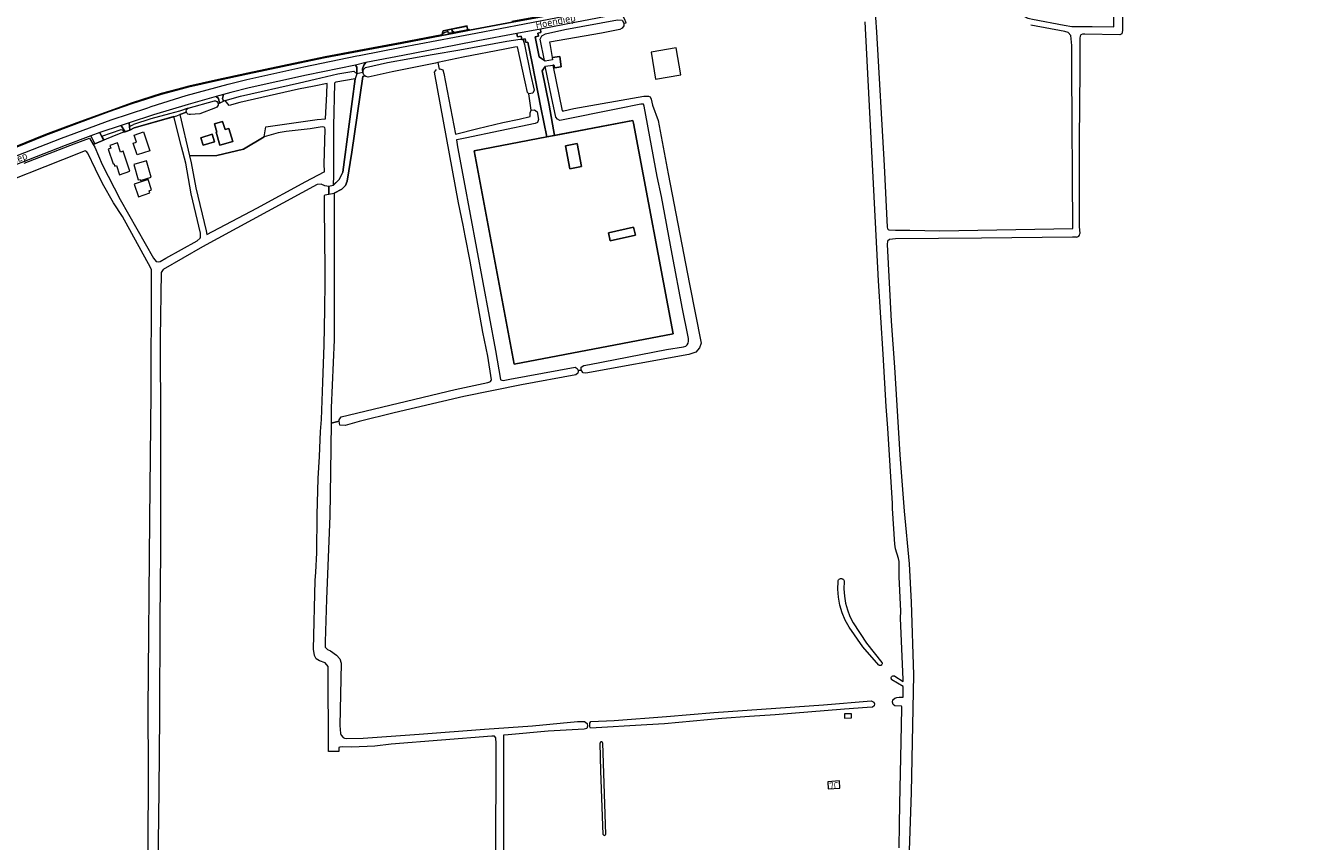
# Model space of a CAD drawing. Header units: metres. Extents: x 209813 to 223847, y 571801 to 587119.
# Tile 661 of 746: x 217179 to 217940, y 584737 to 585218. Entities that reach past the tile are written whole.
import ezdxf
from ezdxf.enums import TextEntityAlignment as Align

# ---------------------------------------------------------------- set-up
doc = ezdxf.new("R2010")
doc.units = ezdxf.units.M
for name, color, linetype, lineweight in [('B-RO-GK-KADEMUUR-GV', 8, 'Continuous', 0), ('B-RO-GR-GRAS-GV', 8, 'Continuous', 0), ('B-RO-GR-GROENVOORZIENING-GV', 8, 'Continuous', 0), ('B-RO-GW-TALUD_KRUIN-G', 8, 'Continuous', 0), ('B-RO-IE-TERREINAFSCHEIDING_KUNSTMATIG_MUUR-GV', 8, 'Continuous', 0), ('B-RO-OG-BEBOUWING-GV', 8, 'Continuous', 0), ('B-RO-OG-BEBOUWING-T18', 8, 'Continuous', 0), ('B-RO-OG-TERREIN_ERF-GV', 8, 'Continuous', 0), ('B-RO-OG-TOPOGRAFIE-T18', 8, 'Continuous', 0), ('B-RO-OG-WATER_GREPPEL-GV', 8, 'Continuous', 0), ('B-RO-OG-WEG-GV', 8, 'Continuous', 0), ('B-RO-VH-VERHARDING_HALFVERHARDING-GV', 8, 'Continuous', 0), ('B-RO-VH-VERHARDING_PUIN-GV', 8, 'Continuous', 0), ('B-RO-VH-VERHARDING_STRAATBAKSTEEN-GV', 8, 'Continuous', 0)]:
    doc.layers.add(name, color=color, linetype=linetype, lineweight=lineweight)
doc.styles.add('NLCS-ISO-M200-T18', font='txt', dxfattribs={"height": 0.36})

msp = doc.modelspace()

# ---------------------------------------------------------------- linework, layer by layer
at = {"layer": 'B-RO-GK-KADEMUUR-GV', "flags": 128}
msp.add_lwpolyline([(217440.402, 585215.473), (217439.893, 585217.8), (217425.712, 585214.921), (217424.928, 585212.46), (217425.787, 585214.835), (217439.817, 585217.683)], close=True, dxfattribs=at)
at = {"layer": 'B-RO-GR-GRAS-GV', "flags": 128}
for points in [[(217940.16, 585286.153), (217879.177, 585275.264), (217831.812, 585266.444), (217826.183, 585265.773), (217825.928, 585265.658), (217825.689, 585265.109), (217826.413, 585259.437), (217826.583, 585255.231), (217826.996, 585215.197), (217826.599, 585213.08), (217825.408, 585212.551), (217804.764, 585212.937), (217803.256, 585212.899), (217802.407, 585212.582), (217801.857, 585211.759), (217801.766, 585210.656), (217801.766, 585191.923), (217801.312, 585150.442), (217801.444, 585099.51), (217801.695, 585095.234)], [(217680.458, 585231.524), (217681.607, 585214.232), (217686.156, 585135.41), (217688.014, 585099.108), (217688.192, 585098.217), (217688.424, 585097.802), (217688.656, 585097.62), (217688.915, 585097.534), (217692.944, 585097.185), (217701.282, 585097.3), (217719.039, 585096.858), (217797.601, 585098.164), (217797.066, 585191.924), (217797.012, 585206.232), (217796.694, 585210.254), (217796.377, 585212.265), (217794.895, 585213.958), (217792.99, 585214.487), (217772.776, 585218.297)], [(217477.761, 585167.998), (217479.79, 585168.305), (217481.222, 585167.199), (217481.997, 585162.536), (217481.496, 585160.733), (217480.064, 585160.255), (217438.764, 585151.517), (217433.923, 585150.644), (217433.712, 585150.579), (217434.289, 585146.462), (217438.016, 585126.534), (217456.609, 585026.206), (217459.615, 585009.147), (217459.807, 585008.907), (217460.422, 585008.638), (217461.255, 585008.553), (217465.115, 585009.343), (217503.712, 585016.423), (217504.928, 585015.65), (217505.385, 585014.903), (217505.452, 585014.36), (217507.399, 585014.709), (217507.308, 585014.961), (217507.308, 585016.406), (217508.814, 585017.454), (217512.292, 585018.036), (217557.733, 585026.766), (217567.688, 585028.345), (217569.085, 585028.845), (217569.816, 585029.509), (217570.443, 585030.64), (217570.621, 585031.707), (217570.657, 585033.302), (217570.309, 585035.288), (217567.126, 585050.764), (217561.033, 585083.004), (217554.719, 585117.11), (217552.251, 585129.024), (217544.548, 585170.49), (217544.108, 585171.634), (217543.665, 585171.725), (217542.469, 585171.629), (217528.908, 585168.813), (217494.678, 585162.06), (217493.381, 585162.785), (217492.313, 585164.05), (217489.817, 585175.976), (217486.084, 585194.067), (217484.28, 585191.392), (217488.436, 585171.086), (217491.566, 585153.164), (217537.884, 585162.049), (217538.269, 585160.428), (217561.619, 585035.998), (217467.668, 585018.202), (217444.055, 585144.05), (217486.947, 585152.278), (217483.47, 585169.708), (217478.383, 585195.789), (217475.767, 585208.279), (217474.68, 585208.034), (217474.126, 585210.149), (217472.191, 585209.838), (217473.046, 585209.575), (217473.811, 585206.841), (217477.305, 585189.354), (217479.476, 585179.807), (217478.729, 585178.07), (217476.431, 585177.638)], [(217422.653, 585196.139), (217421.348, 585195.852), (217395.616, 585190.762), (217381.462, 585187.616), (217380.06, 585187.992), (217379.595, 585188.368), (217378.374, 585187.919), (217371.838, 585143.35), (217369.16, 585126.197), (217368.035, 585123.624), (217365.892, 585121.427), (217361.35, 585119.125), (217361.499, 585032.516), (217359.72, 584992.44), (217359.61, 584983.303), (217364.462, 584984.423), (217364.341, 584985.375), (217365.479, 584987.023), (217432.936, 585003.187), (217452.104, 585007.248), (217453.394, 585007.682), (217453.842, 585007.991), (217454.199, 585008.441), (217454.304, 585008.926), (217452.151, 585022.891), (217449.285, 585037.015), (217441.769, 585078.958), (217438.79, 585093.929), (217437.68, 585100.112), (217434.9, 585113.307), (217420.659, 585190.515), (217421.77, 585192.005)], [(217251.645, 584730.053), (217251.857, 584779.477), (217251.645, 584813.979), (217252.492, 584926.48), (217253.339, 585000.987), (217253.55, 585066.815), (217253.548, 585073.903), (217253.024, 585075.171), (217236.423, 585105.286), (217231.121, 585113.316), (217224.717, 585124.862), (217220.443, 585133.254), (217215.939, 585142.619), (217215.157, 585143.66), (217214.774, 585143.924), (217214.388, 585143.997), (217213.854, 585143.894), (217211.424, 585142.892), (217190.663, 585134.554), (217170.763, 585126.715)], [(217456.993, 584722.511), (217457.099, 584794.161), (217456.993, 584797.653), (217456.147, 584798.5), (217454.559, 584798.606), (217395.026, 584793.88), (217385.39, 584792.701), (217371.764, 584792.166), (217366.356, 584792.298), (217364.809, 584792.14), (217364.121, 584791.862), (217364.121, 584789.532), (217358.034, 584789.532), (217357.825, 584839.771), (217356.105, 584841.888), (217352.798, 584843.078), (217350.814, 584844.137), (217349.888, 584846.253), (217349.226, 584849.825), (217350.227, 584890.361), (217350.644, 584895.418), (217351.107, 584906.795), (217351.438, 584929.219), (217352.033, 584950.584), (217352.76, 584963.747), (217353.29, 584978.365), (217353.885, 584985.509), (217354.745, 585007.601), (217355.472, 585029.364), (217355.869, 585050.464), (217356.134, 585066.471), (217355.935, 585099.743), (217355.747, 585103.113), (217355.747, 585117.639), (217356.025, 585118.155), (217357.167, 585118.225), (217358.273, 585118.463), (217358.192, 585123.022), (217355.891, 585123.436), (217353.775, 585124.389), (217351.446, 585124.283), (217283.713, 585087.453), (217260.535, 585074.118), (217259.371, 585072.319), (217258.736, 585033.795), (217258.948, 584981.196), (217258.842, 584935.582), (217258.842, 584907.536), (217258.419, 584867.637), (217258.207, 584810.487), (217257.889, 584766.671), (217257.254, 584720.528)], [(217799.697, 585093.117), (217797.487, 585093.118), (217743.633, 585092.498), (217692.984, 585092.165), (217689.412, 585091.768), (217688.221, 585090.842), (217687.957, 585088.858), (217690.343, 585043.599), (217692.315, 585016.47), (217695.394, 584964.641), (217698.097, 584931.465), (217700.913, 584900.305), (217702.12, 584877.585), (217703.442, 584834.849), (217702.17, 584765.234), (217701.046, 584731.076)]]:
    msp.add_lwpolyline(points, dxfattribs=at)
for points in [[(217821.482, 585241.361), (217821.34, 585255.144), (217821.174, 585259.224), (217803.96, 585258.565), (217804.465, 585242.679), (217789.201, 585241.615), (217788.869, 585243.192), (217780.367, 585242.335), (217782.521, 585228.331), (217772.428, 585226.778), (217770.664, 585238.242), (217760.479, 585235.841), (217761.436, 585230.42), (217769.099, 585223.448), (217769.582, 585223.114), (217770.25, 585222.743), (217770.968, 585222.446), (217771.958, 585222.161), (217773.895, 585221.773), (217792.48, 585218.228), (217797.069, 585217.401), (217809.013, 585217.509), (217821.875, 585217.275), (217821.577, 585236.706)], [(217431.086, 585215.017), (217432.23, 585213.964), (217440.304, 585215.455), (217439.817, 585217.683), (217430.899, 585215.873)], [(217428.642, 585214.57), (217428.476, 585215.381), (217425.787, 585214.835), (217425.039, 585212.479), (217426.047, 585213.604), (217427.14, 585214.225)], [(217477.761, 585167.998), (217476.431, 585177.638), (217475.626, 585178.435), (217474.262, 585184.916), (217469.694, 585205.553), (217468.039, 585205.361), (217462.279, 585204.143), (217437.598, 585199.43), (217422.653, 585196.139), (217423.361, 585192.324), (217423.758, 585192.403), (217425.589, 585191.812), (217426.236, 585189.715), (217433.07, 585153.981), (217446.225, 585157.225), (217460.95, 585160.878), (217470.715, 585162.784), (217477.195, 585164.269), (217477.114, 585166.47)], [(217373.789, 585186.5), (217362.333, 585184.553), (217361.977, 585184.368), (217361.721, 585184.085), (217361.626, 585183.844), (217360.956, 585158.732), (217360.956, 585129.52), (217360.859, 585123.793), (217364.446, 585127.216), (217366.535, 585131.397), (217370.338, 585159.751)], [(217286.329, 585094.696), (217315.822, 585110.301), (217344.729, 585125.968), (217355.476, 585131.628), (217355.68, 585131.779), (217355.762, 585132.086), (217355.546, 585136.266), (217356.182, 585156.821), (217355.904, 585157.747), (217355.49, 585158.097), (217354.394, 585158.206), (217347.308, 585157.002), (217333.121, 585155.414), (217328.27, 585154.691), (217320.112, 585152.399), (217307.903, 585144.99), (217292.243, 585141.288), (217275.983, 585141.091), (217276.927, 585136.995), (217279.764, 585122.182), (217285.914, 585096.768)]]:
    msp.add_lwpolyline(points, close=True, dxfattribs=at)
at = {"layer": 'B-RO-GR-GRAS-GV'}
msp.add_arc((217799.699, 585095.115), 1.998, 269.93641, 0.963411, dxfattribs=at)
at = {"layer": 'B-RO-GR-GROENVOORZIENING-GV', "flags": 128}
msp.add_lwpolyline([(217432.23, 585213.964), (217431.086, 585215.017), (217431.234, 585213.789), (217428.89, 585213.468), (217428.642, 585214.57), (217427.14, 585214.225), (217426.047, 585213.604), (217425.039, 585212.479), (217425.086, 585212.085), (217432.302, 585213.571)], close=True, dxfattribs=at)
at = {"layer": 'B-RO-GW-TALUD_KRUIN-G', "flags": 128}
msp.add_lwpolyline([(217425.086, 585212.085), (217432.302, 585213.571)], dxfattribs=at)
at = {"layer": 'B-RO-IE-TERREINAFSCHEIDING_KUNSTMATIG_MUUR-GV', "flags": 128}
for points in [[(217441.331, 585215.645), (217432.23, 585213.964), (217432.302, 585213.571), (217441.404, 585215.252), (217466.518, 585219.973), (217541.102, 585233.821), (217568.046, 585238.866), (217601.585, 585245.211), (217633.104, 585251.051), (217633.061, 585251.45), (217601.511, 585245.604), (217567.972, 585239.258), (217541.028, 585234.214), (217466.445, 585220.366)], [(217173.295, 585146.094), (217191.202, 585153.3), (217209.542, 585160.161), (217228.662, 585167.215), (217242.185, 585172.033), (217259.474, 585177.498), (217269.151, 585180.158), (217275.623, 585181.827), (217291.426, 585185.398), (217310.474, 585189.582), (217341.173, 585195.978), (217356.115, 585199.125), (217376.135, 585202.945), (217401.52, 585207.622), (217425.086, 585212.085), (217425.039, 585212.479), (217401.432, 585208.012), (217376.062, 585203.338), (217356.037, 585199.517), (217341.091, 585196.37), (217310.39, 585189.973), (217291.339, 585185.789), (217275.529, 585182.215), (217269.048, 585180.544), (217259.354, 585177.88), (217242.058, 585172.412), (217228.526, 585167.591), (217209.403, 585160.536), (217191.057, 585153.672), (217173.144, 585146.464)], [(217428.987, 585213.49), (217428.476, 585215.381)]]:
    msp.add_lwpolyline(points, dxfattribs=at)
msp.add_lwpolyline([(217431.086, 585215.017), (217430.801, 585215.853), (217431.332, 585213.809)], close=True, dxfattribs=at)
at = {"layer": 'B-RO-OG-BEBOUWING-GV', "flags": 128}
for points in [[(217548.573, 585202.334), (217551.267, 585186.467), (217566.136, 585188.992), (217563.442, 585204.859)], [(217290.77, 585159.955), (217292.2, 585155.185), (217291.721, 585155.041), (217294.013, 585147.397), (217301.561, 585149.66), (217299.27, 585157.304), (217296.99, 585156.62), (217295.559, 585161.391)], [(217228.012, 585145.131), (217230.89, 585136.421), (217231.365, 585136.578), (217231.879, 585135.021), (217232.924, 585135.366), (217234.743, 585129.859), (217240.734, 585132.174), (217236.873, 585143.865), (217235.221, 585143.319), (217233.415, 585148.785), (217228.992, 585147.324), (217229.548, 585145.639)], [(217290.806, 585149.393), (217289.49, 585153.847), (217282.74, 585151.854), (217284.056, 585147.399)], [(217498.012, 585147.016), (217500.674, 585133.495), (217507.565, 585134.852), (217504.903, 585148.373)], [(217243.176, 585136.059), (217245.79, 585126.935), (217246.833, 585127.234), (217247.005, 585126.633), (217253.445, 585128.478), (217250.659, 585138.203)], [(217243.393, 585124.446), (217245.875, 585117), (217252.618, 585119.247), (217252.19, 585120.532), (217253.659, 585121.022), (217251.606, 585127.183)], [(217523.428, 585095.678), (217524.46, 585091.021), (217539.288, 585094.308), (217538.256, 585098.965)], [(217662.791, 584811.677), (217662.868, 584809.181), (217667.005, 584809.309), (217666.928, 584811.805)], [(217652.854, 584771.691), (217653.146, 584767.403), (217660.043, 584767.873), (217659.751, 584772.161)]]:
    msp.add_lwpolyline(points, close=True, dxfattribs=at)
at = {"layer": 'B-RO-OG-TERREIN_ERF-GV', "flags": 128}
for points in [[(217532.486, 585219.368), (217532.541, 585217.783), (217531.55, 585216.543), (217530.136, 585215.749), (217519.294, 585213.641), (217488.661, 585208.319), (217488.737, 585207.377), (217490.076, 585199.215), (217494.697, 585199.701), (217495.528, 585193.621), (217491.637, 585193.135), (217491.312, 585194.432), (217491.13, 585194.594), (217490.46, 585194.576), (217496.124, 585167.749), (217497.094, 585167.761), (217502.987, 585169.122), (217544.371, 585176.404), (217547.03, 585176.27), (217547.981, 585176.028), (217548.628, 585174.507), (217549.415, 585171.077), (217552.826, 585162.046), (217558.643, 585130.556), (217571.283, 585065.406), (217578.109, 585030.506), (217577.253, 585027.863), (217575.08, 585025.172), (217570.854, 585023.782), (217510.128, 585012.902), (217508.434, 585013.059), (217507.652, 585014.006), (217507.399, 585014.709), (217505.452, 585014.36), (217505.536, 585013.668), (217505.304, 585012.932), (217504.193, 585011.849), (217472.104, 585005.895), (217438.024, 584999.155), (217396.815, 584989.408), (217376.124, 584984.278), (217367.939, 584982.023), (217364.751, 584982.154), (217364.462, 584984.423), (217359.61, 584983.303), (217359.263, 584954.438), (217358.931, 584928.594), (217356.919, 584879.36), (217356.161, 584854.179), (217356.133, 584851.018), (217357.498, 584849.665), (217359.367, 584848.958), (217362.872, 584846.31), (217364.762, 584844.215), (217365.602, 584841.612), (217364.687, 584804.878), (217365.191, 584800.074), (217365.49, 584799.203), (217366.707, 584797.751), (217367.576, 584797.461), (217368.858, 584797.154), (217378.644, 584797.359), (217411.606, 584799.655), (217450.112, 584802.737), (217478.599, 584804.702), (217505.207, 584807.223), (217509.341, 584807.157), (217510.913, 584806.028), (217511.076, 584804.429), (217510.704, 584803.168), (217509.074, 584802.713), (217487.847, 584801.459), (217464.169, 584799.412), (217461.39, 584799.184), (217461.39, 584722.455)], [(217695.159, 584732.616), (217695.214, 584746.366), (217695.374, 584758.427), (217696.342, 584795.211), (217696.697, 584815.039), (217696.622, 584815.877), (217696.409, 584816.242), (217692.52, 584816.474), (217691.444, 584817.289), (217691.073, 584818.551), (217691.343, 584820.071), (217692.467, 584820.922), (217693.681, 584821.397), (217695.154, 584821.579), (217697.348, 584821.526), (217697.376, 584827.918), (217690.803, 584831.875), (217690.623, 584832.085), (217690.49, 584832.327), (217690.408, 584832.59), (217690.38, 584832.865), (217690.408, 584833.14), (217690.552, 584833.527), (217690.71, 584833.753), (217691.024, 584834.022), (217691.272, 584834.144), (217691.54, 584834.213), (217691.815, 584834.226), (217692.22, 584834.143), (217692.468, 584834.021), (217697.388, 584830.801), (217697.393, 584831.93), (217695.783, 584868.231), (217696.081, 584872.357), (217695.083, 584892.58), (217695.036, 584901.604), (217694.771, 584903.42), (217692.827, 584909.05), (217692.451, 584911.834), (217691.036, 584932.94), (217691.135, 584935.813), (217688.356, 584980.302), (217687.303, 584993.257), (217685.662, 585024.156), (217682.93, 585067.383), (217675.06, 585220.188)], [(217274.17, 585166.831), (217270.343, 585165.572), (217275.983, 585141.091), (217292.243, 585141.288), (217307.903, 585144.99), (217320.112, 585152.399), (217320.998, 585158.233), (217351.337, 585162.544), (217356.292, 585162.927), (217357.093, 585177.706), (217357.308, 585183.93), (217349.656, 585182.196), (217340.451, 585180.391), (217305.664, 585172.67), (217299.532, 585170.872), (217297.104, 585173.781), (217292.867, 585171.877)], [(217291.374, 585169.512), (217282.106, 585166.005), (217276.556, 585165.566)], [(217518.963, 584778.109), (217518.563, 584794.439)], [(217519.94, 584794.554), (217521.645, 584740.559)], [(217520.342, 584740.441), (217518.963, 584778.109)]]:
    msp.add_lwpolyline(points, dxfattribs=at)
at = {"layer": 'B-RO-OG-TERREIN_ERF-GV'}
for points in [[(217292.867, 585171.877, -0.3794211), (217291.374, 585169.512)], [(217276.556, 585165.566, -0.3819857), (217274.17, 585166.831)]]:
    msp.add_lwpolyline(points, format="xyb", dxfattribs=at)
at = {"layer": 'B-RO-OG-TERREIN_ERF-GV', "flags": 128}
for points in [[(217235.158, 585115.29), (217254.753, 585080.783), (217256.28, 585078.77), (217257.413, 585078.539), (217258.684, 585078.794), (217261.968, 585080.668), (217280.54, 585090.983), (217282.281, 585092.599), (217282.586, 585093.166), (217282.502, 585095.569), (217277, 585118.713), (217273.841, 585136.88), (217271.259, 585146.466), (217266.676, 585164.279), (217243.344, 585157.714), (217240.847, 585156.198), (217236.456, 585154.856), (217230.132, 585152.394), (217219.17, 585147.887), (217220.208, 585146.225), (217224.366, 585135.938)], [(217296.99, 585156.62), (217299.27, 585157.304), (217301.561, 585149.66), (217294.013, 585147.397), (217291.721, 585155.041), (217292.2, 585155.185), (217290.77, 585159.955), (217295.559, 585161.391)], [(217486.947, 585152.278), (217444.055, 585144.05), (217467.668, 585018.202), (217561.619, 585035.998), (217538.269, 585160.428), (217537.884, 585162.049)], [(217242.713, 585148.67), (217244.667, 585149.258), (217243.346, 585153.281), (217248.829, 585155.303), (217252.563, 585144.139), (217245.136, 585141.71)], [(217282.74, 585151.854), (217289.49, 585153.847), (217290.806, 585149.393), (217284.056, 585147.399)], [(217507.565, 585134.852), (217500.674, 585133.495), (217498.012, 585147.016), (217504.903, 585148.373)], [(217539.288, 585094.308), (217524.46, 585091.021), (217523.428, 585095.678), (217538.256, 585098.965)], [(217683.064, 584840.503), (217673.653, 584851.2), (217665.463, 584862.858), (217663.238, 584867.016), (217661.452, 584871.381), (217660.123, 584875.906), (217659.267, 584880.543), (217658.892, 584885.244), (217659.001, 584889.959), (217659.063, 584890.314), (217659.121, 584890.485), (217659.284, 584890.806), (217659.389, 584890.953), (217659.64, 584891.212), (217659.937, 584891.416), (217660.099, 584891.495), (217660.443, 584891.603), (217660.801, 584891.641), (217661.16, 584891.607), (217661.505, 584891.504), (217661.823, 584891.334), (217661.968, 584891.226), (217662.222, 584890.971), (217662.42, 584890.67), (217662.556, 584890.336), (217662.598, 584890.161), (217662.629, 584889.802), (217662.457, 584885.444), (217662.715, 584881.272), (217663.389, 584877.147), (217664.474, 584873.11), (217665.958, 584869.202), (217667.826, 584865.462), (217675.769, 584853.545), (217684.803, 584842.119), (217684.943, 584841.781), (217684.977, 584841.538), (217684.962, 584841.294), (217684.848, 584840.945), (217684.716, 584840.739), (217684.545, 584840.563), (217684.232, 584840.373), (217683.876, 584840.284), (217683.51, 584840.307), (217683.277, 584840.382)], [(217512.459, 584806.281), (217513.08, 584807.212), (217526.723, 584807.834), (217557.615, 584810.16), (217585.588, 584812.539), (217650.418, 584816.964), (217678.509, 584819.395), (217680.189, 584818.677), (217680.502, 584817.581), (217680.268, 584816.49), (217679.401, 584815.708), (217676.081, 584815.412), (217662.742, 584814.559), (217621.914, 584811.06), (217606.725, 584810.139), (217590.293, 584808.93), (217556.54, 584805.846), (217546.051, 584805.315), (217512.776, 584803.242), (217512.391, 584804.068), (217512.318, 584805.345)]]:
    msp.add_lwpolyline(points, close=True, dxfattribs=at)
at = {"layer": 'B-RO-OG-WATER_GREPPEL-GV'}
for points in [[(217519.94, 584794.554, 1.1842681), (217518.563, 584794.439)], [(217520.342, 584740.441, 0.7778779), (217521.645, 584740.559)]]:
    msp.add_lwpolyline(points, format="xyb", dxfattribs=at)
at = {"layer": 'B-RO-OG-WEG-GV', "flags": 128}
for points in [[(217161.371, 585136.48), (217200.435, 585151.659), (217229.771, 585162.324), (217251.376, 585169.52), (217253.305, 585170.262), (217274.108, 585176.708), (217298.881, 585183.43), (217309.838, 585186.236), (217343.554, 585193.71), (217374.893, 585200.087), (217376.209, 585200.302), (217401.128, 585205.233), (217432.466, 585211.269), (217445.173, 585213.581), (217502.487, 585224.636)], [(217466.518, 585219.973), (217441.404, 585215.252), (217432.302, 585213.571), (217425.086, 585212.085), (217401.52, 585207.622), (217376.135, 585202.945), (217356.115, 585199.125), (217341.173, 585195.978), (217310.474, 585189.582), (217291.426, 585185.398), (217275.623, 585181.827), (217269.151, 585180.158), (217259.474, 585177.498), (217242.185, 585172.033), (217228.662, 585167.215), (217209.542, 585160.161), (217191.202, 585153.3), (217173.295, 585146.094)], [(217293.768, 585172.282), (217293.037, 585174.981), (217291.732, 585176.091), (217275.238, 585171.527), (217254.7, 585165.404), (217240.441, 585160.658), (217240.614, 585158.518), (217242.873, 585159.688)], [(217275.137, 585169.353), (217290.696, 585173.64)], [(217292.867, 585171.877), (217293.768, 585172.282)], [(217240.614, 585158.518), (217240.784, 585156.426), (217240.847, 585156.198), (217243.344, 585157.714), (217268.536, 585164.802), (217270.343, 585165.572), (217274.17, 585166.831)], [(217275.137, 585169.353), (217270.08, 585167.446), (217264.158, 585165.966), (217253.217, 585162.911), (217242.873, 585159.688)], [(217178.398, 585136.759), (217193.153, 585142.449), (217207.918, 585148.29), (217216.871, 585151.567), (217219.17, 585147.887), (217220.177, 585148.301), (217217.684, 585152.87), (217202.543, 585147.186), (217163.632, 585132.094)]]:
    msp.add_lwpolyline(points, dxfattribs=at)
for points in [[(217531.859, 585223.8), (217530.329, 585224.969), (217503.554, 585219.896), (217483.303, 585215.953), (217483.556, 585213.901), (217481.665, 585213.569), (217481.997, 585211.677), (217480.106, 585211.345), (217482.497, 585199.518), (217485.697, 585197.342), (217483.142, 585209.978), (217484.007, 585212.033), (217486.206, 585213.248), (217497.612, 585215.682), (217528.835, 585221.462), (217531.434, 585221.274), (217532.432, 585219.466), (217533.8, 585219.712), (217532.88, 585221.987)], [(217380.128, 585196.173), (217378.922, 585194.734), (217378.251, 585192.582), (217378.333, 585190.23), (217378.744, 585192.173), (217379.928, 585193.186), (217392.942, 585196.197), (217419.357, 585201.005), (217435.739, 585203.75), (217463.31, 585208.791), (217471.336, 585210.101), (217472.191, 585209.838), (217471.82, 585211.698), (217469.764, 585211.299), (217469.353, 585213.329), (217446.199, 585208.927), (217433.347, 585206.459), (217401.923, 585200.326)], [(217374.729, 585189.566), (217374.901, 585193.472), (217373.951, 585194.668), (217345.122, 585188.742), (217311.176, 585181.329), (217300.511, 585178.52), (217296.181, 585177.322), (217295.563, 585175.057), (217296.052, 585173.308), (217297.104, 585173.781), (217306.069, 585176.395), (217340.938, 585184.133), (217350.138, 585186.376), (217363.51, 585189.484), (217373.057, 585191.057)], [(217225.547, 585150.509), (217224.251, 585152.657), (217235.689, 585156.77), (217236.677, 585156.333), (217237.037, 585155.434), (217237.022, 585155.029), (217237.955, 585155.314), (217237.888, 585155.518), (217235.746, 585159.114), (217222.986, 585154.816), (217225.233, 585150.38)]]:
    msp.add_lwpolyline(points, close=True, dxfattribs=at)
at = {"layer": 'B-RO-OG-WEG-GV'}
for points in [[(217290.696, 585173.64, -0.3772266), (217292.867, 585171.877)], [(217274.17, 585166.831, -0.3793364), (217275.137, 585169.353)]]:
    msp.add_lwpolyline(points, format="xyb", dxfattribs=at)
at = {"layer": 'B-RO-VH-VERHARDING_HALFVERHARDING-GV', "flags": 128}
msp.add_lwpolyline([(217486.229, 585194.084), (217490.46, 585194.576), (217491.13, 585194.594), (217491.312, 585194.432), (217491.637, 585193.135), (217495.528, 585193.621), (217494.697, 585199.701), (217490.076, 585199.215), (217490.299, 585197.755), (217486.043, 585197.107), (217482.497, 585199.518), (217480.106, 585211.345), (217481.997, 585211.677), (217481.665, 585213.569), (217483.556, 585213.901), (217483.303, 585215.953), (217469.353, 585213.329), (217469.764, 585211.299), (217471.82, 585211.698), (217472.191, 585209.838), (217474.126, 585210.149), (217474.68, 585208.034), (217475.767, 585208.279), (217478.383, 585195.789), (217483.47, 585169.708), (217486.947, 585152.278), (217491.566, 585153.164), (217488.436, 585171.086), (217484.28, 585191.392)], close=True, dxfattribs=at)
at = {"layer": 'B-RO-VH-VERHARDING_PUIN-GV', "flags": 128}
msp.add_lwpolyline([(217378.333, 585190.23), (217378.251, 585192.582), (217378.922, 585194.734), (217380.128, 585196.173), (217373.951, 585194.668), (217374.901, 585193.472), (217374.729, 585189.566)], dxfattribs=at)
for points in [[(217358.273, 585118.463), (217361.35, 585119.125), (217365.892, 585121.427), (217368.035, 585123.624), (217369.16, 585126.197), (217371.838, 585143.35), (217378.374, 585187.919), (217379.595, 585188.368), (217378.883, 585188.944), (217378.333, 585190.23), (217374.729, 585189.566), (217373.789, 585186.5), (217370.338, 585159.751), (217366.535, 585131.397), (217364.446, 585127.216), (217360.857, 585123.691), (217358.192, 585123.022)], [(217291.732, 585176.091), (217293.037, 585174.981), (217293.768, 585172.282), (217296.052, 585173.308), (217295.563, 585175.057), (217296.181, 585177.322)]]:
    msp.add_lwpolyline(points, close=True, dxfattribs=at)
at = {"layer": 'B-RO-VH-VERHARDING_STRAATBAKSTEEN-GV', "flags": 128}
for points in [[(217240.847, 585156.198), (217240.784, 585156.426), (217240.441, 585160.658), (217235.746, 585159.114), (217237.888, 585155.518), (217237.955, 585155.314)], [(217220.177, 585148.301), (217225.233, 585150.38), (217222.986, 585154.816), (217217.684, 585152.87)]]:
    msp.add_lwpolyline(points, close=True, dxfattribs=at)

# ---------------------------------------------------------------- texts
at = {"layer": 'B-RO-OG-BEBOUWING-T18', "style": 'NLCS-ISO-M200-T18'}
msp.add_text('7C', height=4, rotation=3.9, dxfattribs=at).set_placement((217656.481, 584769.306), align=Align.MIDDLE)
at = {"layer": 'B-RO-OG-TOPOGRAFIE-T18', "style": 'NLCS-ISO-M200-T18'}
for rotation, p in [(11.2, (217492.314, 585219.973)), (21.2, (217169.111, 585136.755))]:
    msp.add_text('Hoendiep', height=4.5, rotation=rotation, dxfattribs=at).set_placement(p, align=Align.MIDDLE)

doc.saveas('drawing.dxf')
